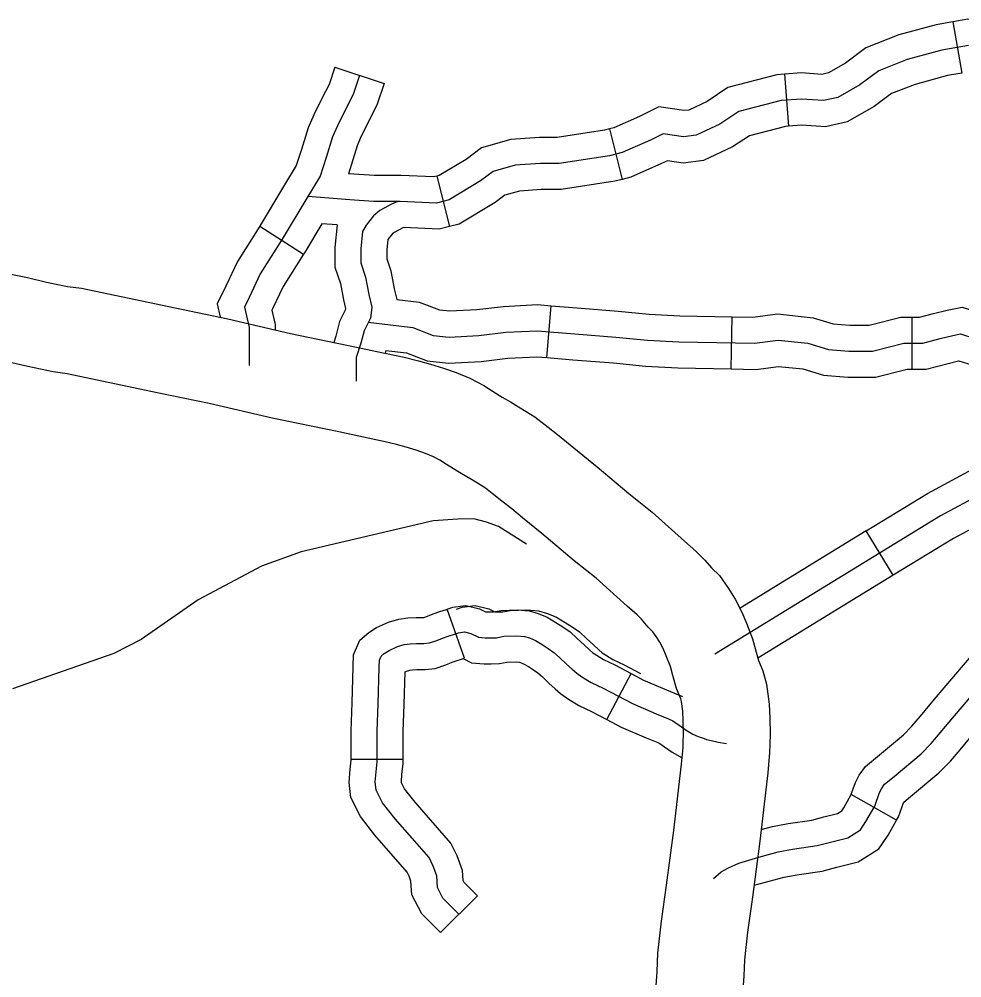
# Model space of a CAD drawing. Extents: x 1377389 to 1380723, y 1168351 to 1170484.
# Drawn here: x 1378504.6 to 1378559, y 1169165.1 to 1169220.4 of the extents above; entities that cross this region are included whole.
import ezdxf

# ---------------------------------------------------------------- set-up
doc = ezdxf.new("R2010")
doc.units = 0
doc.layers.add('B_Fill', color=7, linetype='Continuous')

msp = doc.modelspace()

# ---------------------------------------------------------------- linework, layer by layer
at = {"layer": 'B_Fill'}
for p, q in [((1378558.519, 1169220.209), (1378559.041, 1169217.254)), ((1378522.843, 1169217.591), (1378525.689, 1169216.643)), ((1378548.804, 1169217.182), (1378549.034, 1169214.191)), ((1378538.71, 1169214.027), (1378539.438, 1169211.116)), ((1378528.745, 1169211.306), (1378529.473, 1169208.396)), ((1378518.517, 1169208.418), (1378521.049, 1169206.808)), ((1378496.613, 1169207.209), (1378505.11, 1169205.452)), ((1378505.11, 1169205.452), (1378506.202, 1169205.198)), ((1378506.202, 1169205.198), (1378507.418, 1169204.946)), ((1378507.418, 1169204.946), (1378508.233, 1169204.844)), ((1378508.233, 1169204.844), (1378513.633, 1169203.706)), ((1378513.633, 1169203.706), (1378516.674, 1169203.067)), ((1378535.093, 1169200.836), (1378535.343, 1169203.826)), ((1378545.723, 1169200.188), (1378545.785, 1169203.188)), ((1378556.178, 1169200.161), (1378556.178, 1169203.161)), ((1378516.674, 1169203.067), (1378520.295, 1169202.23)), ((1378520.295, 1169202.23), (1378524.108, 1169201.447)), ((1378524.108, 1169201.447), (1378525.283, 1169201.191)), ((1378525.283, 1169201.191), (1378526.858, 1169200.855)), ((1378505.126, 1169200.315), (1378504.037, 1169200.569)), ((1378526.858, 1169200.855), (1378527.67, 1169200.659)), ((1378527.67, 1169200.659), (1378528.378, 1169200.461)), ((1378528.378, 1169200.461), (1378529.124, 1169200.231)), ((1378506.598, 1169200.009), (1378505.126, 1169200.315)), ((1378507.406, 1169199.908), (1378506.598, 1169200.009)), ((1378512.604, 1169198.813), (1378507.406, 1169199.908)), ((1378529.124, 1169200.231), (1378529.854, 1169199.968)), ((1378529.854, 1169199.968), (1378530.645, 1169199.651)), ((1378530.645, 1169199.651), (1378531.459, 1169199.226)), ((1378515.597, 1169198.184), (1378512.604, 1169198.813)), ((1378531.459, 1169199.226), (1378531.985, 1169198.875)), ((1378531.985, 1169198.875), (1378532.504, 1169198.558)), ((1378519.229, 1169197.345), (1378515.597, 1169198.184)), ((1378532.504, 1169198.558), (1378532.984, 1169198.281)), ((1378532.984, 1169198.281), (1378533.45, 1169198.005)), ((1378533.45, 1169198.005), (1378533.891, 1169197.724)), ((1378533.891, 1169197.724), (1378534.386, 1169197.417)), ((1378523.073, 1169196.555), (1378519.229, 1169197.345)), ((1378534.386, 1169197.417), (1378534.986, 1169196.956)), ((1378524.23, 1169196.303), (1378523.073, 1169196.555)), ((1378534.986, 1169196.956), (1378535.6, 1169196.48)), ((1378525.749, 1169195.979), (1378524.23, 1169196.303)), ((1378526.408, 1169195.82), (1378525.749, 1169195.979)), ((1378535.6, 1169196.48), (1378536.217, 1169195.982)), ((1378536.217, 1169195.982), (1378536.85, 1169195.463)), ((1378526.967, 1169195.663), (1378526.408, 1169195.82)), ((1378527.54, 1169195.487), (1378526.967, 1169195.663)), ((1378528.077, 1169195.294), (1378527.54, 1169195.487)), ((1378536.85, 1169195.463), (1378537.99, 1169194.535)), ((1378528.554, 1169195.103), (1378528.077, 1169195.294)), ((1378528.907, 1169194.918), (1378528.554, 1169195.103)), ((1378529.293, 1169194.661), (1378528.907, 1169194.918)), ((1378529.949, 1169194.259), (1378529.293, 1169194.661)), ((1378537.99, 1169194.535), (1378539.814, 1169192.995)), ((1378530.461, 1169193.964), (1378529.949, 1169194.259)), ((1378530.834, 1169193.743), (1378530.461, 1169193.964)), ((1378531.232, 1169193.49), (1378530.834, 1169193.743)), ((1378531.537, 1169193.301), (1378531.232, 1169193.49)), ((1378531.93, 1169192.999), (1378531.537, 1169193.301)), ((1378532.498, 1169192.558), (1378531.93, 1169192.999)), ((1378539.814, 1169192.995), (1378541.174, 1169191.925)), ((1378533.063, 1169192.102), (1378532.498, 1169192.558)), ((1378533.688, 1169191.59), (1378533.063, 1169192.102)), ((1378534.799, 1169190.686), (1378533.688, 1169191.59)), ((1378541.174, 1169191.925), (1378543.027, 1169190.238)), ((1378536.655, 1169189.119), (1378534.799, 1169190.686)), ((1378555.087, 1169188.278), (1378553.521, 1169190.837)), ((1378543.027, 1169190.238), (1378543.696, 1169189.664)), ((1378543.696, 1169189.664), (1378544.213, 1169189.146)), ((1378537.941, 1169188.107), (1378536.655, 1169189.119)), ((1378544.213, 1169189.146), (1378544.6, 1169188.7)), ((1378544.6, 1169188.7), (1378545.045, 1169188.255)), ((1378545.045, 1169188.255), (1378545.565, 1169187.517)), ((1378539.715, 1169186.491), (1378537.941, 1169188.107)), ((1378545.565, 1169187.517), (1378545.948, 1169186.903)), ((1378545.948, 1169186.903), (1378546.35, 1169186.139)), ((1378530.328, 1169183.492), (1378529.341, 1169186.325)), ((1378540.295, 1169185.994), (1378539.715, 1169186.491)), ((1378540.55, 1169185.738), (1378540.295, 1169185.994)), ((1378546.35, 1169186.139), (1378546.602, 1169185.506)), ((1378540.937, 1169185.292), (1378540.55, 1169185.738)), ((1378546.602, 1169185.506), (1378546.967, 1169184.617)), ((1378541.205, 1169185.023), (1378540.937, 1169185.292)), ((1378541.398, 1169184.75), (1378541.205, 1169185.023)), ((1378541.609, 1169184.411), (1378541.398, 1169184.75)), ((1378541.802, 1169184.044), (1378541.609, 1169184.411)), ((1378546.967, 1169184.617), (1378547.179, 1169183.837)), ((1378541.966, 1169183.633), (1378541.802, 1169184.044)), ((1378547.179, 1169183.837), (1378547.313, 1169183.361)), ((1378542.223, 1169183.006), (1378541.966, 1169183.633)), ((1378547.313, 1169183.361), (1378547.56, 1169182.756)), ((1378542.36, 1169182.503), (1378542.223, 1169183.006)), ((1378547.56, 1169182.756), (1378547.768, 1169182.003)), ((1378538.546, 1169179.961), (1378539.952, 1169182.611)), ((1378542.576, 1169181.736), (1378542.36, 1169182.503)), ((1378542.819, 1169181.14), (1378542.576, 1169181.736)), ((1378547.768, 1169182.003), (1378547.925, 1169180.849)), ((1378542.859, 1169180.994), (1378542.819, 1169181.14)), ((1378542.935, 1169180.438), (1378542.859, 1169180.994)), ((1378547.925, 1169180.849), (1378547.949, 1169180.028)), ((1378542.95, 1169179.899), (1378542.935, 1169180.438)), ((1378547.949, 1169180.028), (1378547.969, 1169179.131)), ((1378542.968, 1169179.124), (1378542.95, 1169179.899)), ((1378542.958, 1169178.626), (1378542.968, 1169179.124)), ((1378547.969, 1169179.131), (1378547.957, 1169178.522)), ((1378542.865, 1169177.381), (1378542.952, 1169178.334)), ((1378542.952, 1169178.334), (1378542.958, 1169178.626)), ((1378547.957, 1169178.522), (1378547.947, 1169178.055)), ((1378547.947, 1169178.055), (1378547.839, 1169176.87)), ((1378526.8, 1169177.654), (1378523.8, 1169177.654)), ((1378542.425, 1169173.547), (1378542.865, 1169177.381)), ((1378547.839, 1169176.87), (1378547.387, 1169172.93)), ((1378555.274, 1169174.149), (1378552.661, 1169175.622)), ((1378542.002, 1169170.394), (1378542.425, 1169173.547)), ((1378547.387, 1169172.93), (1378546.955, 1169169.708)), ((1378541.707, 1169168.327), (1378542.002, 1169170.394)), ((1378531.076, 1169169.79), (1378528.954, 1169167.67)), ((1378546.955, 1169169.708), (1378546.667, 1169167.694)), ((1378541.498, 1169166.469), (1378541.707, 1169168.327)), ((1378546.667, 1169167.694), (1378546.487, 1169166.092)), ((1378541.457, 1169165.421), (1378541.498, 1169166.469)), ((1378546.487, 1169166.092), (1378546.451, 1169165.157)), ((1378541.208, 1169161.676), (1378541.457, 1169165.421)), ((1378546.451, 1169165.157), (1378546.195, 1169161.323))]:
    msp.add_line(p, q, dxfattribs=at)
for points in [[(1378568.633, 1169218.072), (1378568.16, 1169218.072), (1378567.144, 1169218.217), (1378566.284, 1169218.525), (1378565.809, 1169218.94), (1378565.15, 1169219.6), (1378563.473, 1169219.905), (1378562.385, 1169219.785), (1378561.932, 1169219.702), (1378561.329, 1169220.104), (1378559.391, 1169220.363), (1378558.519, 1169220.209)], [(1378558.519, 1169220.209), (1378557.55, 1169220.037), (1378555.409, 1169219.453), (1378553.509, 1169218.713), (1378552.329, 1169217.828), (1378551.336, 1169217.259), (1378550.954, 1169217.175), (1378549.789, 1169217.258), (1378548.804, 1169217.182)], [(1378559.423, 1169218.845), (1378557.879, 1169218.572), (1378555.88, 1169218.027), (1378554.245, 1169217.39), (1378553.155, 1169216.572), (1378551.883, 1169215.845), (1378551.065, 1169215.663), (1378549.794, 1169215.754), (1378548.613, 1169215.663), (1378546.16, 1169215.026), (1378545.07, 1169214.299), (1378543.707, 1169213.662), (1378542.98, 1169213.572), (1378541.799, 1169213.753), (1378541.072, 1169213.39), (1378539.437, 1169212.662), (1378538.71, 1169212.48), (1378535.803, 1169212.026), (1378534.713, 1169212.026), (1378533.259, 1169211.935), (1378531.988, 1169211.571), (1378531.261, 1169211.026), (1378529.444, 1169209.935), (1378528.717, 1169209.753), (1378526.628, 1169209.844), (1378525.083, 1169209.844), (1378523.721, 1169209.935), (1378521.289, 1169210.122)], [(1378522.843, 1169217.591), (1378522.513, 1169216.601), (1378522.106, 1169215.788), (1378521.632, 1169214.839), (1378521.311, 1169214.089), (1378520.929, 1169212.847), (1378520.623, 1169211.929), (1378519.89, 1169210.706), (1378518.538, 1169208.45), (1378518.517, 1169208.417)], [(1378524.266, 1169217.117), (1378523.902, 1169216.026), (1378523.448, 1169215.117), (1378522.994, 1169214.208), (1378522.721, 1169213.572), (1378522.358, 1169212.39), (1378521.995, 1169211.298), (1378521.177, 1169209.935), (1378519.814, 1169207.662), (1378518.542, 1169205.661), (1378517.906, 1169204.297), (1378517.634, 1169203.752), (1378517.906, 1169202.57), (1378517.906, 1169200.388)], [(1378548.804, 1169217.182), (1378548.365, 1169217.148), (1378545.538, 1169216.415), (1378544.332, 1169215.61), (1378543.286, 1169215.121), (1378543.001, 1169215.086), (1378541.555, 1169215.309), (1378540.432, 1169214.746), (1378538.947, 1169214.086), (1378538.71, 1169214.027)], [(1378559.041, 1169217.254), (1378558.207, 1169217.107), (1378556.351, 1169216.6), (1378554.981, 1169216.067), (1378553.981, 1169215.316), (1378552.43, 1169214.43), (1378551.177, 1169214.151), (1378549.798, 1169214.25), (1378549.034, 1169214.191)], [(1378525.689, 1169216.644), (1378525.292, 1169215.451), (1378524.79, 1169214.447), (1378524.355, 1169213.577), (1378524.132, 1169213.054), (1378523.636, 1169211.444)], [(1378538.71, 1169214.027), (1378538.412, 1169213.952), (1378535.687, 1169213.526), (1378534.666, 1169213.526), (1378533.003, 1169213.422), (1378531.309, 1169212.937), (1378530.422, 1169212.272), (1378528.863, 1169211.336), (1378528.745, 1169211.306)], [(1378549.034, 1169214.191), (1378548.86, 1169214.177), (1378546.782, 1169213.638), (1378545.807, 1169212.988), (1378544.127, 1169212.203), (1378542.959, 1169212.057), (1378542.043, 1169212.198), (1378541.713, 1169212.033), (1378539.928, 1169211.239), (1378539.438, 1169211.116)], [(1378528.745, 1169211.306), (1378528.565, 1169211.261), (1378526.66, 1169211.344), (1378525.133, 1169211.344), (1378523.636, 1169211.444)], [(1378539.438, 1169211.116), (1378539.009, 1169211.009), (1378535.92, 1169210.526), (1378534.76, 1169210.526), (1378533.515, 1169210.448), (1378532.666, 1169210.205), (1378532.099, 1169209.78), (1378530.025, 1169208.534), (1378529.473, 1169208.396)], [(1378526.495, 1169209.849), (1378526.121, 1169209.691), (1378525.742, 1169209.474), (1378525.445, 1169209.321), (1378525.083, 1169209.025), (1378524.652, 1169208.482), (1378524.447, 1169208.116), (1378524.357, 1169207.116), (1378524.357, 1169206.298), (1378524.629, 1169205.479), (1378524.811, 1169204.479), (1378524.992, 1169203.752), (1378524.902, 1169203.115), (1378524.538, 1169202.388), (1378524.357, 1169201.661), (1378524.084, 1169200.842), (1378524.084, 1169199.479)], [(1378518.517, 1169208.418), (1378517.224, 1169206.384), (1378516.556, 1169204.95), (1378516.051, 1169203.94), (1378516.229, 1169203.169)], [(1378522.099, 1169208.555), (1378521.091, 1169206.873), (1378521.049, 1169206.808)], [(1378522.975, 1169208.488), (1378522.099, 1169208.555)], [(1378522.975, 1169208.488), (1378522.857, 1169207.184), (1378522.857, 1169206.054), (1378523.172, 1169205.107), (1378523.344, 1169204.163), (1378523.466, 1169203.673), (1378523.451, 1169203.568), (1378523.123, 1169202.911), (1378522.915, 1169202.08), (1378522.794, 1169201.717)], [(1378526.805, 1169208.335), (1378526.272, 1169208.06), (1378526.158, 1169207.966), (1378525.912, 1169207.657), (1378525.857, 1169207.048), (1378525.857, 1169206.541), (1378526.086, 1169205.852), (1378526.278, 1169204.795), (1378526.429, 1169204.192)], [(1378529.473, 1169208.396), (1378528.87, 1169208.245), (1378526.805, 1169208.335)], [(1378521.049, 1169206.808), (1378519.861, 1169204.939), (1378519.257, 1169203.645), (1378519.217, 1169203.564), (1378519.406, 1169202.741), (1378519.406, 1169202.436)], [(1378526.429, 1169204.192), (1378527.719, 1169204.037), (1378528.886, 1169203.588), (1378529.479, 1169203.528), (1378531.043, 1169203.611), (1378532.589, 1169203.793), (1378534.556, 1169203.891), (1378535.343, 1169203.826)], [(1378535.343, 1169203.826), (1378536.832, 1169203.701), (1378539.206, 1169203.519), (1378541.003, 1169203.339), (1378542.761, 1169203.251), (1378545.785, 1169203.188)], [(1378556.178, 1169203.161), (1378556.588, 1169203.161), (1378557.408, 1169203.385), (1378558.185, 1169203.579), (1378559.066, 1169203.755), (1378560.207, 1169203.375), (1378560.698, 1169203.252), (1378561.331, 1169203.252), (1378566.603, 1169203.252)], [(1378545.785, 1169203.188), (1378546.984, 1169203.163), (1378548.41, 1169203.353), (1378550.459, 1169203.137), (1378551.62, 1169202.78), (1378552.577, 1169202.706), (1378553.697, 1169202.706), (1378555.514, 1169203.161), (1378556.178, 1169203.161)], [(1378524.783, 1169202.879), (1378527.354, 1169202.57), (1378528.535, 1169202.115), (1378529.444, 1169202.024), (1378531.17, 1169202.115), (1378532.714, 1169202.297), (1378534.531, 1169202.388), (1378536.712, 1169202.206), (1378539.074, 1169202.024), (1378540.891, 1169201.843), (1378542.708, 1169201.752), (1378547.068, 1169201.661), (1378548.431, 1169201.843), (1378550.157, 1169201.661), (1378551.338, 1169201.297), (1378552.519, 1169201.206), (1378553.882, 1169201.206), (1378555.699, 1169201.661), (1378556.789, 1169201.661), (1378557.788, 1169201.933), (1378558.515, 1169202.115), (1378558.969, 1169202.206), (1378559.787, 1169201.933)], [(1378525.799, 1169201.246), (1378525.748, 1169201.092)], [(1378525.799, 1169201.246), (1378526.99, 1169201.103), (1378528.185, 1169200.643), (1378529.408, 1169200.52), (1378531.297, 1169200.62), (1378532.84, 1169200.802), (1378534.506, 1169200.885), (1378535.093, 1169200.836)], [(1378535.093, 1169200.836), (1378536.592, 1169200.711), (1378538.941, 1169200.53), (1378540.778, 1169200.346), (1378542.654, 1169200.252), (1378545.723, 1169200.188)], [(1378556.178, 1169200.161), (1378556.99, 1169200.161), (1378558.168, 1169200.482), (1378558.844, 1169200.651), (1378558.873, 1169200.657), (1378559.367, 1169200.492), (1378560.329, 1169200.252), (1378561.331, 1169200.252), (1378566.603, 1169200.252)], [(1378545.723, 1169200.188), (1378547.152, 1169200.159), (1378548.452, 1169200.332), (1378549.855, 1169200.184), (1378551.056, 1169199.814), (1378552.461, 1169199.706), (1378554.066, 1169199.706), (1378555.883, 1169200.161), (1378556.178, 1169200.161)], [(1378553.521, 1169190.837), (1378557.058, 1169193.002), (1378559.436, 1169194.282), (1378562.625, 1169196.202)], [(1378564.173, 1169193.632), (1378560.921, 1169191.674), (1378558.553, 1169190.4), (1378555.087, 1169188.278)], [(1378560.179, 1169192.978), (1378557.806, 1169191.701), (1378544.793, 1169183.734)], [(1378533.922, 1169190.081), (1378532.303, 1169191.086), (1378531.598, 1169191.35), (1378530.876, 1169191.534), (1378529.958, 1169191.514), (1378528.523, 1169191.422), (1378520.9, 1169189.63), (1378518.624, 1169188.799), (1378514.955, 1169186.855), (1378511.673, 1169184.58), (1378510.095, 1169183.764), (1378504.253, 1169181.732)], [(1378553.521, 1169190.837), (1378546.252, 1169186.386)], [(1378555.087, 1169188.278), (1378547.273, 1169183.493)], [(1378523.8, 1169177.654), (1378523.8, 1169179.305), (1378523.852, 1169180.909), (1378523.914, 1169183.022), (1378523.931, 1169183.689), (1378524.285, 1169184.538), (1378524.82, 1169184.98), (1378525.262, 1169185.258), (1378525.947, 1169185.572), (1378526.539, 1169185.743), (1378527.066, 1169185.823), (1378527.538, 1169185.837), (1378527.89, 1169185.837), (1378527.994, 1169185.85), (1378528.204, 1169185.918), (1378528.525, 1169186.054), (1378528.917, 1169186.193), (1378529.291, 1169186.308), (1378529.342, 1169186.325)], [(1378529.341, 1169186.325), (1378529.653, 1169186.434), (1378530.412, 1169186.526), (1378531.202, 1169186.345), (1378531.553, 1169186.169), (1378531.593, 1169186.166), (1378531.829, 1169186.166), (1378532.012, 1169186.172), (1378532.426, 1169186.252), (1378533.39, 1169186.292), (1378534.071, 1169186.229), (1378534.592, 1169186.08), (1378535.111, 1169185.851), (1378535.613, 1169185.56), (1378536.004, 1169185.299), (1378536.424, 1169185.006), (1378536.844, 1169184.637), (1378537.236, 1169184.256), (1378537.546, 1169183.983), (1378537.746, 1169183.807), (1378537.925, 1169183.679), (1378538.353, 1169183.42), (1378539.014, 1169183.109), (1378539.952, 1169182.611)], [(1378529.88, 1169186.325), (1378530.192, 1169186.434), (1378530.95, 1169186.526), (1378531.741, 1169186.345), (1378532.092, 1169186.169), (1378532.132, 1169186.166), (1378532.368, 1169186.166), (1378532.551, 1169186.172), (1378532.965, 1169186.252), (1378533.929, 1169186.292), (1378534.61, 1169186.229), (1378535.131, 1169186.08), (1378535.65, 1169185.851), (1378536.152, 1169185.56), (1378536.543, 1169185.299), (1378536.963, 1169185.006), (1378537.383, 1169184.637), (1378537.775, 1169184.256), (1378538.085, 1169183.983), (1378538.285, 1169183.807), (1378538.464, 1169183.679), (1378538.892, 1169183.42), (1378539.553, 1169183.109), (1378540.491, 1169182.611)], [(1378530.015, 1169168.73), (1378529.092, 1169169.654), (1378528.771, 1169170.256), (1378528.731, 1169170.939), (1378528.53, 1169171.502), (1378528.289, 1169171.984), (1378526.323, 1169174.233), (1378525.6, 1169175.157), (1378525.239, 1169175.88), (1378525.187, 1169176.351), (1378525.228, 1169176.937), (1378525.3, 1169177.513), (1378525.3, 1169179.28), (1378525.352, 1169180.863), (1378525.413, 1169182.98), (1378525.424, 1169183.371), (1378525.526, 1169183.617), (1378525.701, 1169183.761), (1378525.978, 1169183.936), (1378526.471, 1169184.162), (1378526.861, 1169184.275), (1378527.2, 1169184.327), (1378527.56, 1169184.337), (1378527.981, 1169184.337), (1378528.319, 1169184.378), (1378528.73, 1169184.512), (1378529.069, 1169184.656), (1378529.387, 1169184.769), (1378529.757, 1169184.882), (1378529.993, 1169184.964), (1378530.332, 1169185.005), (1378530.692, 1169184.923), (1378531.144, 1169184.697), (1378531.534, 1169184.666), (1378531.852, 1169184.666), (1378532.181, 1169184.676), (1378532.602, 1169184.758), (1378533.351, 1169184.789), (1378533.793, 1169184.748), (1378534.08, 1169184.666), (1378534.43, 1169184.512), (1378534.82, 1169184.286), (1378535.159, 1169184.059), (1378535.498, 1169183.823), (1378535.826, 1169183.535), (1378536.216, 1169183.155), (1378536.555, 1169182.857), (1378536.812, 1169182.631), (1378537.1, 1169182.425), (1378537.644, 1169182.096), (1378538.342, 1169181.768), (1378540.026, 1169180.873), (1378541.402, 1169180.288), (1378542.111, 1169179.989), (1378542.35, 1169179.875), (1378542.729, 1169179.626), (1378543.133, 1169179.341), (1378543.519, 1169179.119), (1378543.819, 1169178.984), (1378544.072, 1169178.895), (1378544.309, 1169178.811), (1378544.568, 1169178.735), (1378544.971, 1169178.64), (1378545.457, 1169178.574)], [(1378544.711, 1169170.787), (1378545.144, 1169171.175), (1378545.577, 1169171.403), (1378546.17, 1169171.676), (1378547.332, 1169172.019), (1378548.449, 1169172.315), (1378549.269, 1169172.475), (1378550.683, 1169172.68), (1378551.458, 1169172.885), (1378552.46, 1169173.136), (1378553.19, 1169173.593), (1378553.509, 1169174.072), (1378554.01, 1169174.961), (1378554.284, 1169175.737), (1378554.398, 1169175.965), (1378554.58, 1169176.216), (1378555.127, 1169176.672), (1378556.7, 1169177.972), (1378557.27, 1169178.566), (1378557.794, 1169179.182), (1378558.615, 1169180.162), (1378561.737, 1169183.812)], [(1378526.8, 1169177.654), (1378526.8, 1169179.256), (1378526.851, 1169180.817), (1378526.906, 1169182.712), (1378526.995, 1169182.752), (1378527.184, 1169182.807), (1378527.335, 1169182.83), (1378527.581, 1169182.837), (1378528.071, 1169182.837), (1378528.645, 1169182.907), (1378529.256, 1169183.105), (1378529.614, 1169183.257), (1378529.858, 1169183.344), (1378530.223, 1169183.456), (1378530.328, 1169183.492)], [(1378530.252, 1169183.466), (1378530.734, 1169183.224), (1378531.475, 1169183.166), (1378531.876, 1169183.166), (1378532.349, 1169183.181), (1378532.777, 1169183.264), (1378533.312, 1169183.286), (1378533.515, 1169183.267), (1378533.569, 1169183.252), (1378533.749, 1169183.173), (1378534.027, 1169183.011), (1378534.313, 1169182.82), (1378534.572, 1169182.64), (1378534.808, 1169182.433), (1378535.197, 1169182.054), (1378535.564, 1169181.731), (1378535.878, 1169181.455), (1378536.274, 1169181.171), (1378536.934, 1169180.772), (1378537.67, 1169180.426), (1378538.545, 1169179.961)], [(1378552.639, 1169175.584), (1378552.9, 1169176.324), (1378553.111, 1169176.746), (1378553.476, 1169177.249), (1378554.169, 1169177.826), (1378555.678, 1169179.074), (1378556.157, 1169179.572), (1378556.648, 1169180.149), (1378557.469, 1169181.131), (1378559.699, 1169183.738)], [(1378539.952, 1169182.611), (1378540.673, 1169182.228), (1378541.987, 1169181.669), (1378542.911, 1169181.28)], [(1378555.274, 1169174.148), (1378555.381, 1169174.339), (1378555.667, 1169175.15), (1378555.684, 1169175.183), (1378556.085, 1169175.518), (1378557.722, 1169176.871), (1378558.383, 1169177.559), (1378558.94, 1169178.214), (1378559.76, 1169179.194), (1378561.979, 1169181.787)], [(1378538.546, 1169179.961), (1378539.38, 1169179.518), (1378540.818, 1169178.906), (1378541.495, 1169178.621), (1378541.61, 1169178.566), (1378541.884, 1169178.386), (1378542.325, 1169178.075), (1378542.907, 1169177.741)], [(1378528.954, 1169167.67), (1378527.873, 1169168.752), (1378527.293, 1169169.841), (1378527.246, 1169170.637), (1378527.148, 1169170.912), (1378527.034, 1169171.141), (1378525.167, 1169173.277), (1378524.326, 1169174.352), (1378523.777, 1169175.45), (1378523.682, 1169176.321), (1378523.735, 1169177.082), (1378523.8, 1169177.606), (1378523.8, 1169177.654)], [(1378531.076, 1169169.79), (1378530.311, 1169170.556), (1378530.249, 1169170.672), (1378530.216, 1169171.242), (1378529.913, 1169172.091), (1378529.545, 1169172.826), (1378527.479, 1169175.19), (1378526.875, 1169175.962), (1378526.701, 1169176.311), (1378526.693, 1169176.381), (1378526.722, 1169176.791), (1378526.8, 1169177.419), (1378526.8, 1169177.654)], [(1378547.464, 1169173.606), (1378548.113, 1169173.778), (1378549.018, 1169173.954), (1378550.382, 1169174.152), (1378551.083, 1169174.338), (1378551.866, 1169174.534), (1378552.121, 1169174.693), (1378552.23, 1169174.857), (1378552.661, 1169175.622)], [(1378547.046, 1169170.391), (1378548.785, 1169170.852), (1378549.521, 1169170.996), (1378550.984, 1169171.208), (1378551.832, 1169171.433), (1378553.055, 1169171.739), (1378554.259, 1169172.492), (1378554.788, 1169173.287), (1378555.274, 1169174.149)]]:
    msp.add_lwpolyline(points, dxfattribs=at)

doc.saveas('drawing.dxf')
